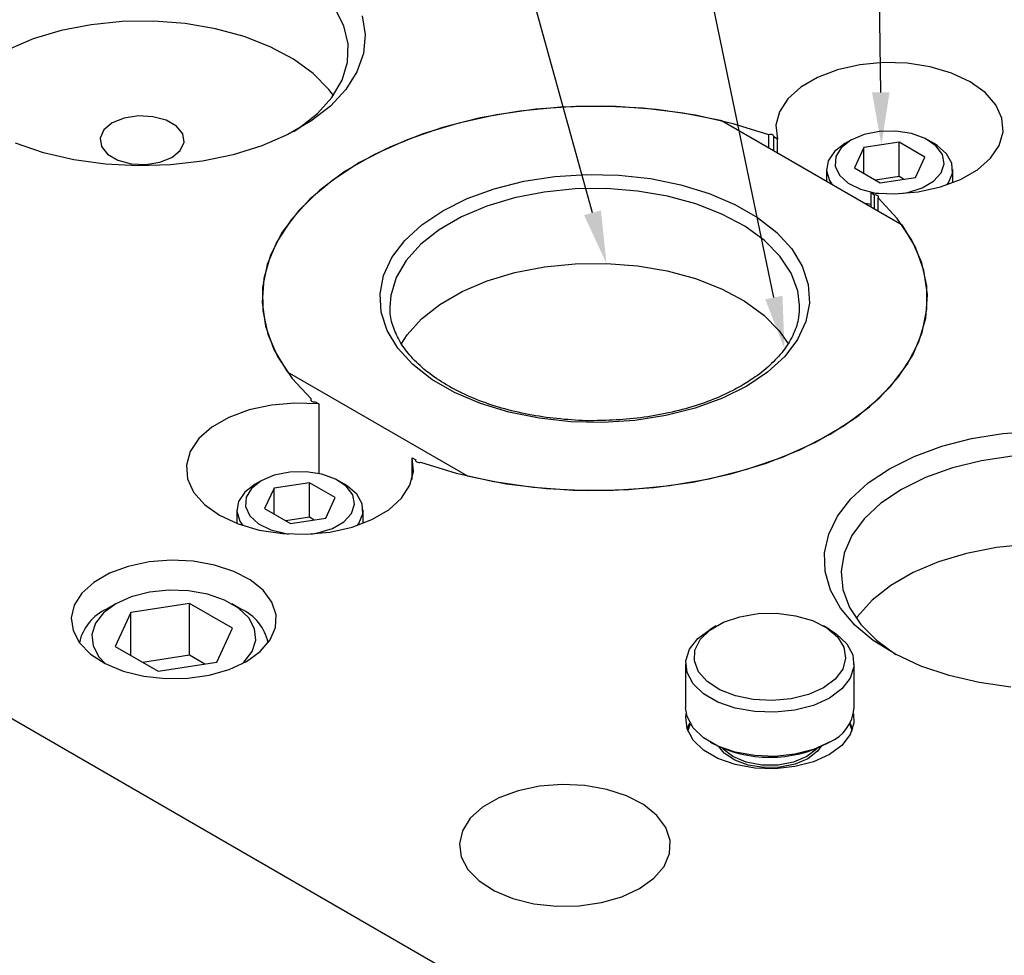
# Model space of a CAD drawing. Header units: inches. Extents: x 220 to 877, y 4 to 174.
# Tile 460 of 656: x 483.39 to 486.31, y 154.82 to 157.59. Entities that reach past the tile are written whole.
import ezdxf

# ---------------------------------------------------------------- set-up
doc = ezdxf.new("R2010")
doc.units = ezdxf.units.IN
doc.header["$LTSCALE"] = 0.5
doc.header["$MEASUREMENT"] = 0
for name, color, linetype in [('DIE-M-S', 8, 'Continuous'), ('DIE-M-S2', 1, 'Continuous'), ('DIE-M-S3', 8, 'Continuous'), ('SID-M-S', 105, 'Continuous'), ('SVD-M-S', 8, 'Continuous')]:
    doc.layers.add(name, color=color, linetype=linetype)

msp = doc.modelspace()

# ---------------------------------------------------------------- linework, layer by layer
at = {"layer": 'DIE-M-S', "linetype": 'Continuous', "lineweight": 25}
for p, q in [((475.45986, 160.0823), (487.33926, 153.22447)), ((484.34964, 157.57436), (484.32307, 157.62627)), ((484.40426, 157.60382), (484.41308, 157.54822)), ((483.59973, 157.57771), (483.51089, 157.56039)), ((483.69211, 157.587), (483.59973, 157.57771)), ((483.78587, 157.58803), (483.69211, 157.587)), ((483.8788, 157.5808), (483.78587, 157.58803)), ((483.96873, 157.56545), (483.8788, 157.5808)), ((484.05355, 157.54237), (483.96873, 157.56545)), ((484.36218, 157.52071), (484.34964, 157.57436)), ((483.42766, 157.53544), (483.35201, 157.50346)), ((483.51089, 157.56039), (483.42766, 157.53544)), ((484.13127, 157.51208), (484.05355, 157.54237)), ((484.41308, 157.54822), (484.40778, 157.49246)), ((484.20006, 157.47529), (484.13127, 157.51208)), ((484.36038, 157.46659), (484.36218, 157.52071)), ((484.25833, 157.43288), (484.20006, 157.47529)), ((484.40778, 157.49246), (484.38848, 157.43775)), ((484.3443, 157.41326), (484.36038, 157.46659)), ((485.88054, 157.45878), (485.81452, 157.44395)), ((485.95046, 157.46533), (485.88054, 157.45878)), ((486.02121, 157.46331), (485.95046, 157.46533)), ((486.08966, 157.4528), (486.02121, 157.46331)), ((486.15282, 157.43429), (486.08966, 157.4528)), ((484.3047, 157.38582), (484.25833, 157.43288)), ((484.38848, 157.43775), (484.35559, 157.38525)), ((485.75533, 157.4215), (485.70555, 157.3924)), ((485.81452, 157.44395), (485.75533, 157.4215)), ((486.20789, 157.40856), (486.15282, 157.43429)), ((484.31843, 157.36772), (484.3047, 157.38582)), ((484.3143, 157.36197), (484.3443, 157.41326)), ((485.70555, 157.3924), (485.66739, 157.35795)), ((486.25244, 157.37677), (486.20789, 157.40856)), ((484.27108, 157.31392), (484.3143, 157.36197)), ((484.35559, 157.38525), (484.3098, 157.33607)), ((485.66739, 157.35795), (485.64253, 157.31966)), ((486.28452, 157.34032), (486.25244, 157.37677)), ((484.3098, 157.33607), (484.25209, 157.29126)), ((485.03836, 157.3348), (484.91931, 157.3267)), ((485.15824, 157.33451), (485.03836, 157.3348)), ((485.27717, 157.32584), (485.15824, 157.33451)), ((486.30271, 157.3008), (486.28452, 157.34032)), ((483.69786, 157.30043), (483.6623, 157.28605)), ((483.7398, 157.30691), (483.69786, 157.30043)), ((483.78304, 157.30473), (483.7398, 157.30691)), ((483.82239, 157.29414), (483.78304, 157.30473)), ((484.21568, 157.27025), (484.27108, 157.31392)), ((484.80283, 157.31034), (484.69064, 157.28594)), ((484.91931, 157.3267), (484.80283, 157.31034)), ((485.39341, 157.30891), (485.27717, 157.32584)), ((485.50524, 157.28398), (485.39341, 157.30891)), ((485.64253, 157.31966), (485.63205, 157.27922)), ((486.30621, 157.25995), (486.30271, 157.3008)), ((483.6623, 157.28605), (483.6374, 157.26552)), ((483.85308, 157.27642), (483.82239, 157.29414)), ((483.87143, 157.2537), (483.85308, 157.27642)), ((484.25209, 157.29126), (484.1837, 157.25178)), ((484.20085, 157.26063), (484.21568, 157.27025)), ((484.69064, 157.28594), (484.58441, 157.25388)), ((485.61101, 157.25141), (485.50524, 157.28398)), ((485.63205, 157.27922), (485.63643, 157.23841)), ((483.6374, 157.26552), (483.62617, 157.24132)), ((483.62617, 157.24132), (483.62995, 157.21635)), ((483.87521, 157.22874), (483.87143, 157.2537)), ((484.1837, 157.25178), (484.10608, 157.21846)), ((484.58441, 157.25388), (484.48568, 157.21462)), ((485.61373, 157.25196), (485.61101, 157.25141)), ((485.61101, 157.21226), (485.61101, 157.25141)), ((485.61662, 157.25205), (485.61373, 157.25196)), ((485.61942, 157.25166), (485.61662, 157.25205)), ((485.62192, 157.25082), (485.61942, 157.25166)), ((485.62389, 157.2496), (485.62192, 157.25082)), ((485.62518, 157.24811), (485.62389, 157.2496)), ((485.62568, 157.24646), (485.62518, 157.24811)), ((485.62534, 157.24481), (485.62568, 157.24646)), ((485.63643, 157.23841), (485.62534, 157.24481)), ((485.62534, 157.20399), (485.62534, 157.24481)), ((486.29487, 157.21959), (486.30621, 157.25995)), ((483.45858, 157.19796), (483.37511, 157.22617)), ((483.62995, 157.21635), (483.6483, 157.19364)), ((483.86398, 157.20453), (483.87521, 157.22874)), ((484.10608, 157.21846), (484.02089, 157.19203)), ((484.48568, 157.21462), (484.39592, 157.16874)), ((485.63643, 157.19759), (485.63643, 157.23841)), ((486.26919, 157.18148), (486.29487, 157.21959)), ((483.54827, 157.17707), (483.45858, 157.19796)), ((483.6483, 157.19364), (483.67899, 157.17592)), ((483.80352, 157.16963), (483.83908, 157.184)), ((483.83908, 157.184), (483.86398, 157.20453)), ((484.02089, 157.19203), (483.92994, 157.17304)), ((486.23029, 157.14731), (486.26919, 157.18148)), ((483.64227, 157.16393), (483.54827, 157.17707)), ((483.73859, 157.15884), (483.64227, 157.16393)), ((483.67899, 157.17592), (483.71834, 157.16533)), ((483.71834, 157.16533), (483.76158, 157.16314)), ((483.83516, 157.1619), (483.73859, 157.15884)), ((483.76158, 157.16314), (483.80352, 157.16963)), ((483.92994, 157.17304), (483.83516, 157.1619)), ((484.39592, 157.16874), (484.31646, 157.11693)), ((486.17989, 157.11857), (486.23029, 157.14731)), ((484.31646, 157.11693), (484.24845, 157.05994)), ((486.05389, 157.08219), (486.12021, 157.09654)), ((486.12021, 157.09654), (486.17989, 157.11857)), ((485.92422, 157.07227), (485.91313, 157.07867)), ((485.91313, 157.07867), (485.91313, 157.03785)), ((485.91313, 157.07867), (485.98383, 157.07614)), ((485.92709, 157.07246), (485.92422, 157.07227)), ((485.92422, 157.03145), (485.92422, 157.07227)), ((485.92994, 157.07218), (485.92709, 157.07246)), ((485.93252, 157.07143), (485.92994, 157.07218)), ((485.93463, 157.07029), (485.93252, 157.07143)), ((485.93608, 157.06885), (485.93463, 157.07029)), ((485.93565, 157.064), (485.93662, 157.06557)), ((485.93677, 157.06723), (485.93608, 157.06885)), ((485.93662, 157.06557), (485.93677, 157.06723)), ((485.98383, 157.07614), (486.05389, 157.08219)), ((484.24845, 157.05994), (484.19291, 156.99861)), ((485.93565, 157.02485), (485.93565, 157.064)), ((485.99208, 157.00294), (485.93565, 157.064)), ((484.19291, 156.99861), (484.15066, 156.93384)), ((486.03527, 156.93838), (485.99208, 157.00294)), ((484.15066, 156.93384), (484.1223, 156.8666)), ((486.06459, 156.87128), (486.03527, 156.93838)), ((484.1223, 156.8666), (484.10827, 156.79787)), ((486.07961, 156.80262), (486.06459, 156.87128)), ((486.08011, 156.73341), (486.07961, 156.80262)), ((484.10827, 156.79787), (484.10877, 156.72867)), ((484.10877, 156.72867), (484.12379, 156.66001)), ((486.06608, 156.66468), (486.08011, 156.73341)), ((484.12379, 156.66001), (484.15312, 156.59291)), ((486.03773, 156.59744), (486.06608, 156.66468)), ((485.99547, 156.53268), (486.03773, 156.59744)), ((484.15312, 156.59291), (484.19631, 156.52835)), ((484.19631, 156.52835), (484.25273, 156.46729)), ((485.93993, 156.47135), (485.99547, 156.53268)), ((484.20455, 156.45514), (484.1345, 156.4491)), ((484.27525, 156.45261), (484.20455, 156.45514)), ((484.25177, 156.46572), (484.25162, 156.46405)), ((484.25162, 156.46405), (484.2523, 156.46243)), ((484.25273, 156.46729), (484.25177, 156.46572)), ((484.2523, 156.46243), (484.25376, 156.46099)), ((484.25273, 156.46189), (484.25273, 156.46729)), ((484.25376, 156.46099), (484.25586, 156.45985)), ((484.25586, 156.45985), (484.25845, 156.45911)), ((484.25845, 156.45911), (484.26129, 156.45882)), ((484.26129, 156.45882), (484.26416, 156.45902)), ((484.26416, 156.45902), (484.27525, 156.45261)), ((484.27525, 156.45261), (484.27525, 156.24646)), ((485.87193, 156.41436), (485.93993, 156.47135)), ((484.06817, 156.43474), (484.00849, 156.41271)), ((484.1345, 156.4491), (484.06817, 156.43474)), ((484.00849, 156.41271), (483.9581, 156.38398)), ((485.79246, 156.36254), (485.87193, 156.41436)), ((483.9581, 156.38398), (483.9192, 156.3498)), ((486.21237, 156.34971), (486.30548, 156.36481)), ((486.30548, 156.36481), (486.40141, 156.37193)), ((483.9192, 156.3498), (483.89351, 156.3117)), ((485.7027, 156.31667), (485.79246, 156.36254)), ((486.12406, 156.32694), (486.21237, 156.34971)), ((483.89351, 156.3117), (483.88217, 156.27133)), ((485.60398, 156.27741), (485.7027, 156.31667)), ((486.04244, 156.29698), (486.12406, 156.32694)), ((484.55195, 156.29288), (484.56304, 156.28648)), ((484.55195, 156.2281), (484.55195, 156.29288)), ((484.55633, 156.25207), (484.55195, 156.29288)), ((484.56304, 156.28648), (484.56271, 156.28482)), ((484.56271, 156.28482), (484.5632, 156.28318)), ((484.56304, 156.28349), (484.56304, 156.28648)), ((484.5632, 156.28318), (484.56449, 156.28169)), ((484.56449, 156.28169), (484.56647, 156.28047)), ((484.56647, 156.28047), (484.56896, 156.27963)), ((484.56896, 156.27963), (484.57177, 156.27923)), ((484.57177, 156.27923), (484.57465, 156.27932)), ((484.57465, 156.27932), (484.57737, 156.27988)), ((484.57737, 156.27988), (484.68314, 156.24731)), ((485.49774, 156.24535), (485.60398, 156.27741)), ((485.96924, 156.26049), (486.04244, 156.29698)), ((486.24174, 156.28423), (486.15545, 156.26304)), ((486.33262, 156.29757), (486.24174, 156.28423)), ((483.88217, 156.27133), (483.88567, 156.23049)), ((484.54586, 156.21162), (484.55633, 156.25207)), ((484.68314, 156.24731), (484.79497, 156.22237)), ((485.90602, 156.21823), (485.96924, 156.26049)), ((486.15545, 156.26304), (486.07578, 156.23449)), ((483.88567, 156.23049), (483.90386, 156.19097)), ((484.79497, 156.22237), (484.91121, 156.20544)), ((485.26908, 156.20458), (485.38556, 156.22095)), ((485.38556, 156.22095), (485.49774, 156.24535)), ((485.85414, 156.17111), (485.90602, 156.21823)), ((486.07578, 156.23449), (486.00459, 156.19925)), ((483.90386, 156.19097), (483.93594, 156.15451)), ((484.521, 156.17333), (484.54586, 156.21162)), ((484.91121, 156.20544), (485.03015, 156.19677)), ((485.03015, 156.19677), (485.15002, 156.19648)), ((485.15002, 156.19648), (485.26908, 156.20458)), ((486.00459, 156.19925), (485.94356, 156.15816)), ((484.48284, 156.13888), (484.521, 156.17333)), ((485.81469, 156.12013), (485.85414, 156.17111)), ((483.93594, 156.15451), (483.9805, 156.12272)), ((484.43306, 156.10979), (484.48284, 156.13888)), ((485.94356, 156.15816), (485.8941, 156.11216)), ((483.9805, 156.12272), (484.03557, 156.097)), ((484.37386, 156.08733), (484.43306, 156.10979)), ((485.78852, 156.06638), (485.81469, 156.12013)), ((485.8941, 156.11216), (485.85739, 156.06235)), ((484.03557, 156.097), (484.09872, 156.07848)), ((484.09872, 156.07848), (484.16718, 156.06798)), ((484.23793, 156.06596), (484.30785, 156.0725)), ((484.30785, 156.0725), (484.37386, 156.08733)), ((484.16718, 156.06798), (484.23793, 156.06596)), ((485.77619, 156.011), (485.78852, 156.06638)), ((485.85739, 156.06235), (485.83428, 156.00989)), ((486.28674, 156.02653), (486.19789, 156.00921)), ((486.37912, 156.03582), (486.28674, 156.02653)), ((483.77148, 155.98375), (483.70968, 155.97065)), ((483.83672, 155.98889), (483.77148, 155.98375)), ((483.90235, 155.9858), (483.83672, 155.98889)), ((483.9653, 155.97464), (483.90235, 155.9858)), ((485.77796, 155.95518), (485.77619, 156.011)), ((485.83428, 156.00989), (485.82531, 155.956)), ((486.11467, 155.98427), (486.03902, 155.95228)), ((486.19789, 156.00921), (486.11467, 155.98427)), ((483.70968, 155.97065), (483.6542, 155.95018)), ((484.02261, 155.95594), (483.9653, 155.97464)), ((484.07163, 155.93055), (484.02261, 155.95594)), ((485.79378, 155.90009), (485.77796, 155.95518)), ((485.82531, 155.956), (485.83069, 155.90196)), ((483.6542, 155.95018), (483.60764, 155.9233)), ((484.11004, 155.89968), (484.07163, 155.93055)), ((486.03902, 155.95228), (485.97271, 155.914)), ((483.60764, 155.9233), (483.57218, 155.89127)), ((484.13606, 155.86476), (484.11004, 155.89968)), ((485.82334, 155.84693), (485.79378, 155.90009)), ((485.83069, 155.90196), (485.85031, 155.84902)), ((485.97271, 155.914), (485.9173, 155.87033)), ((483.57218, 155.89127), (483.54947, 155.85559)), ((485.9173, 155.87033), (485.87409, 155.82229)), ((483.54947, 155.85559), (483.54058, 155.81793)), ((484.14847, 155.82743), (484.13606, 155.86476)), ((485.86598, 155.79682), (485.82334, 155.84693)), ((485.85031, 155.84902), (485.88369, 155.79843)), ((483.54058, 155.81793), (483.54593, 155.78004)), ((484.14668, 155.78944), (484.14847, 155.82743)), ((485.87409, 155.82229), (485.86996, 155.81654)), ((483.54593, 155.78004), (483.56525, 155.7437)), ((484.13079, 155.75255), (484.14668, 155.78944)), ((485.92081, 155.75082), (485.86598, 155.79682)), ((485.88369, 155.79843), (485.93006, 155.75138)), ((484.10154, 155.71849), (484.13079, 155.75255)), ((485.98666, 155.70992), (485.92081, 155.75082)), ((485.93006, 155.75138), (485.98754, 155.70945)), ((483.56525, 155.7437), (483.59766, 155.71062)), ((483.59766, 155.71062), (483.64163, 155.68232)), ((484.06028, 155.68887), (484.10154, 155.71849)), ((486.06212, 155.675), (485.98666, 155.70992)), ((483.64163, 155.68232), (483.69511, 155.66015)), ((483.94998, 155.64817), (484.00896, 155.66505)), ((484.00896, 155.66505), (484.06028, 155.68887)), ((486.14558, 155.64679), (486.06212, 155.675)), ((483.69511, 155.66015), (483.75559, 155.64513)), ((483.75559, 155.64513), (483.82026, 155.63796)), ((483.82026, 155.63796), (483.88608, 155.63899)), ((483.88608, 155.63899), (483.94998, 155.64817)), ((486.23527, 155.62589), (486.14558, 155.64679)), ((486.32928, 155.61276), (486.23527, 155.62589)), ((485.36437, 155.52321), (485.36595, 155.53287)), ((485.36801, 155.48848), (485.36437, 155.52321)), ((485.86188, 155.53287), (485.86346, 155.50578)), ((485.38594, 155.45527), (485.36801, 155.48848)), ((485.86346, 155.50578), (485.8526, 155.47156)), ((485.8526, 155.47156), (485.82786, 155.43983)), ((485.41712, 155.42549), (485.38594, 155.45527)), ((485.82786, 155.43983), (485.79069, 155.41245)), ((485.45974, 155.40089), (485.41712, 155.42549)), ((485.51131, 155.38289), (485.45974, 155.40089)), ((485.79069, 155.41245), (485.74325, 155.39099)), ((485.56885, 155.37254), (485.51131, 155.38289)), ((485.62901, 155.37044), (485.56885, 155.37254)), ((485.68829, 155.37671), (485.62901, 155.37044)), ((485.74325, 155.39099), (485.68829, 155.37671)), ((484.93014, 155.31866), (484.86651, 155.30517)), ((484.99731, 155.32394), (484.93014, 155.31866)), ((485.06488, 155.32077), (484.99731, 155.32394)), ((485.12969, 155.30928), (485.06488, 155.32077)), ((484.80939, 155.28409), (484.76146, 155.25642)), ((484.86651, 155.30517), (484.80939, 155.28409)), ((485.1887, 155.29002), (485.12969, 155.30928)), ((485.23916, 155.26389), (485.1887, 155.29002)), ((484.76146, 155.25642), (484.72495, 155.22344)), ((485.27871, 155.2321), (485.23916, 155.26389)), ((484.72495, 155.22344), (484.70157, 155.18671)), ((485.3055, 155.19615), (485.27871, 155.2321)), ((485.31827, 155.15772), (485.3055, 155.19615)), ((484.70157, 155.18671), (484.69242, 155.14793)), ((484.69242, 155.14793), (484.69792, 155.10893)), ((485.31643, 155.1186), (485.31827, 155.15772)), ((484.69792, 155.10893), (484.71782, 155.07152)), ((485.30007, 155.08062), (485.31643, 155.1186)), ((485.26995, 155.04556), (485.30007, 155.08062)), ((484.71782, 155.07152), (484.75118, 155.03745)), ((484.75118, 155.03745), (484.79645, 155.00832)), ((485.22748, 155.01506), (485.26995, 155.04556)), ((484.79645, 155.00832), (484.85151, 154.98549)), ((485.11391, 154.97315), (485.17465, 154.99054)), ((485.17465, 154.99054), (485.22748, 155.01506)), ((484.85151, 154.98549), (484.91378, 154.97002)), ((484.91378, 154.97002), (484.98036, 154.96265)), ((484.98036, 154.96265), (485.04813, 154.96371)), ((485.04813, 154.96371), (485.11391, 154.97315))]:
    msp.add_line(p, q, dxfattribs=at)
at = {"layer": 'DIE-M-S2', "linetype": 'Continuous', "lineweight": 25}
for p, q in [((484.99258, 157.33269), (484.87182, 157.32107)), ((485.1149, 157.33559), (484.99258, 157.33269)), ((485.23691, 157.32973), (485.1149, 157.33559)), ((485.35672, 157.3152), (485.23691, 157.32973)), ((484.75447, 157.30092), (484.64235, 157.27254)), ((484.87182, 157.32107), (484.75447, 157.30092)), ((485.4725, 157.29222), (485.35672, 157.3152)), ((484.64235, 157.27254), (484.53717, 157.23636)), ((485.4725, 157.29222), (486.00635, 156.98404)), ((484.53717, 157.23636), (484.44055, 157.19296)), ((484.44055, 157.19296), (484.35398, 157.14298)), ((484.35398, 157.14298), (484.27879, 157.08721)), ((484.88356, 157.11315), (484.97563, 157.12739)), ((484.97563, 157.12739), (485.07035, 157.13355)), ((485.07035, 157.13355), (485.1656, 157.13149)), ((485.1656, 157.13149), (485.25925, 157.12126)), ((484.79619, 157.09114), (484.88356, 157.11315)), ((485.25925, 157.12126), (485.34922, 157.10309)), ((485.34922, 157.10309), (485.4335, 157.07738)), ((484.27879, 157.08721), (484.21613, 157.02649)), ((484.71548, 157.06187), (484.79619, 157.09114)), ((484.9444, 157.08117), (484.85625, 157.06399)), ((485.03607, 157.09038), (484.9444, 157.08117)), ((485.1291, 157.09141), (485.03607, 157.09038)), ((485.22131, 157.08423), (485.1291, 157.09141)), ((485.31054, 157.06901), (485.22131, 157.08423)), ((485.3947, 157.0461), (485.31054, 157.06901)), ((485.4335, 157.07738), (485.51019, 157.0447)), ((484.64324, 157.02597), (484.71548, 157.06187)), ((484.77367, 157.03923), (484.69861, 157.0075)), ((484.85625, 157.06399), (484.77367, 157.03923)), ((485.47182, 157.01605), (485.3947, 157.0461)), ((485.51019, 157.0447), (485.57759, 157.00579)), ((484.21613, 157.02649), (484.16697, 156.96176)), ((484.58106, 156.98427), (484.64324, 157.02597)), ((484.69861, 157.0075), (484.63281, 156.96951)), ((485.54008, 156.97955), (485.47182, 157.01605)), ((484.53035, 156.93767), (484.58106, 156.98427)), ((485.5979, 156.93746), (485.54008, 156.97955)), ((485.57759, 157.00579), (485.63419, 156.96152)), ((486.04616, 156.9172), (486.00635, 156.98404)), ((484.16697, 156.96176), (484.13206, 156.89402)), ((484.63281, 156.96951), (484.57783, 156.92618)), ((485.63419, 156.96152), (485.67873, 156.91287)), ((484.49223, 156.88724), (484.53035, 156.93767)), ((484.57783, 156.92618), (484.53496, 156.87851)), ((485.6439, 156.89077), (485.5979, 156.93746)), ((484.13206, 156.89402), (484.11193, 156.8243)), ((485.67703, 156.84058), (485.6439, 156.89077)), ((485.67873, 156.91287), (485.71021, 156.86093)), ((486.07133, 156.84803), (486.04616, 156.9172)), ((484.46756, 156.83409), (484.49223, 156.88724)), ((484.53496, 156.87851), (484.50519, 156.82762)), ((485.71021, 156.86093), (485.72793, 156.80686)), ((484.45689, 156.77941), (484.46756, 156.83409)), ((485.69649, 156.78805), (485.67703, 156.84058)), ((486.08148, 156.7776), (486.07133, 156.84803)), ((484.11193, 156.8243), (484.10691, 156.75369)), ((484.50519, 156.82762), (484.48923, 156.7747)), ((485.72793, 156.80686), (485.7315, 156.75188)), ((484.46045, 156.72442), (484.45689, 156.77941)), ((484.48923, 156.7747), (484.48644, 156.74048)), ((485.7019, 156.74539), (485.69649, 156.78805)), ((486.07645, 156.70698), (486.08148, 156.7776)), ((484.10691, 156.75369), (484.11706, 156.68325)), ((485.70194, 156.74115), (485.7019, 156.74539)), ((485.7315, 156.75188), (485.72082, 156.6972)), ((484.47817, 156.67035), (484.46045, 156.72442)), ((485.72082, 156.6972), (485.69615, 156.64405)), ((486.05633, 156.63727), (486.07645, 156.70698)), ((484.11706, 156.68325), (484.14223, 156.61409)), ((484.50966, 156.61842), (484.47817, 156.67035)), ((485.69615, 156.64405), (485.65804, 156.59361)), ((486.02142, 156.56953), (486.05633, 156.63727)), ((484.14223, 156.61409), (484.18203, 156.54725)), ((484.55419, 156.56977), (484.50966, 156.61842)), ((484.6108, 156.52549), (484.55419, 156.56977)), ((485.65804, 156.59361), (485.60732, 156.54702)), ((485.97225, 156.5048), (486.02142, 156.56953)), ((484.71588, 156.23906), (484.18203, 156.54725)), ((485.60732, 156.54702), (485.54515, 156.50531)), ((484.6782, 156.48658), (484.6108, 156.52549)), ((484.75489, 156.45391), (484.6782, 156.48658)), ((485.54515, 156.50531), (485.4729, 156.46942)), ((485.90959, 156.44408), (485.97225, 156.5048)), ((484.83916, 156.4282), (484.75489, 156.45391)), ((485.4729, 156.46942), (485.39219, 156.44014)), ((484.92913, 156.41002), (484.83916, 156.4282)), ((485.39219, 156.44014), (485.30483, 156.41814)), ((485.8344, 156.3883), (485.90959, 156.44408)), ((485.02279, 156.39979), (484.92913, 156.41002)), ((485.11804, 156.39773), (485.02279, 156.39979)), ((485.21276, 156.4039), (485.11804, 156.39773)), ((485.30483, 156.41814), (485.21276, 156.4039)), ((485.74783, 156.33833), (485.8344, 156.3883)), ((485.65122, 156.29492), (485.74783, 156.33833)), ((485.54604, 156.25875), (485.65122, 156.29492)), ((485.43391, 156.23037), (485.54604, 156.25875)), ((484.71588, 156.23906), (484.83166, 156.21609)), ((485.31657, 156.21021), (485.43391, 156.23037)), ((484.83166, 156.21609), (484.95148, 156.20156)), ((484.95148, 156.20156), (485.07348, 156.1957)), ((485.07348, 156.1957), (485.19581, 156.1986)), ((485.19581, 156.1986), (485.31657, 156.21021))]:
    msp.add_line(p, q, dxfattribs=at)
for points, knots in [([(485.70082, 156.74494), (485.70081, 156.73292), (485.70081, 156.70503), (485.68632, 156.66161), (485.65977, 156.61557), (485.62118, 156.57213), (485.57733, 156.53569), (485.54397, 156.51526), (485.53015, 156.5068)], [0, 0, 0, 0, 0.1422762, 0.3301505, 0.5146793, 0.6953276, 0.873752, 1, 1, 1, 1]), ([(485.1068, 156.40327), (485.10487, 156.40318), (485.07405, 156.40166), (485.01385, 156.40529), (484.92845, 156.41466), (484.84642, 156.43156), (484.76961, 156.45463), (484.69957, 156.48354), (484.63777, 156.5175), (484.5854, 156.55569), (484.5435, 156.59711), (484.51234, 156.6408), (484.49353, 156.68594), (484.48533, 156.71934), (484.48709, 156.73765), (484.48737, 156.7406)], [0, 0, 0, 0, 0.0059183, 0.0948865, 0.1838277, 0.2726825, 0.3614013, 0.4499402, 0.5382745, 0.6264306, 0.714528, 0.8028096, 0.8918621, 0.98256, 1, 1, 1, 1]), ([(485.53015, 156.5068), (485.51943, 156.50088), (485.4882, 156.48363), (485.42998, 156.45877), (485.35427, 156.43467), (485.27299, 156.41706), (485.18992, 156.4058), (485.13387, 156.4041), (485.1068, 156.40327)], [0, 0, 0, 0, 0.0955327, 0.2783154, 0.4614374, 0.6448269, 0.8284504, 1, 1, 1, 1])]:
    msp.add_open_spline(points, degree=3, knots=knots, dxfattribs=at)
at = {"layer": 'DIE-M-S3', "linetype": 'Continuous', "lineweight": 25}
for p, q in [((484.94508, 156.85917), (485.03633, 156.86834)), ((485.03633, 156.86834), (485.12894, 156.86936)), ((485.12894, 156.86936), (485.22073, 156.86221)), ((485.22073, 156.86221), (485.30956, 156.84706)), ((484.77512, 156.81742), (484.85733, 156.84206)), ((484.85733, 156.84206), (484.94508, 156.85917)), ((485.30956, 156.84706), (485.39334, 156.82426)), ((484.7004, 156.78582), (484.77512, 156.81742)), ((485.39334, 156.82426), (485.47011, 156.79434)), ((484.6349, 156.74801), (484.7004, 156.78582)), ((485.47011, 156.79434), (485.53806, 156.758)), ((484.58017, 156.70488), (484.6349, 156.74801)), ((485.53806, 156.758), (485.59562, 156.71611)), ((485.59562, 156.71611), (485.64142, 156.66963)), ((484.53749, 156.65742), (484.58017, 156.70488)), ((484.51939, 156.62964), (484.53749, 156.65742)), ((485.64142, 156.66963), (485.66886, 156.62988)), ((485.47601, 155.80493), (485.52456, 155.82151)), ((485.52456, 155.82151), (485.57872, 155.83059)), ((485.57872, 155.83059), (485.63509, 155.83161)), ((485.63509, 155.83161), (485.69013, 155.82451)), ((485.69013, 155.82451), (485.74038, 155.80973)), ((485.74038, 155.80973), (485.78269, 155.7882)), ((485.39997, 155.75655), (485.43711, 155.78392)), ((485.40742, 155.75389), (485.43613, 155.78191)), ((485.43613, 155.78191), (485.47601, 155.80493)), ((485.45479, 155.79413), (485.43711, 155.78392)), ((485.79072, 155.78392), (485.77304, 155.79413)), ((485.78269, 155.7882), (485.81439, 155.76127)), ((485.79072, 155.78392), (485.81071, 155.77089)), ((485.37524, 155.72482), (485.39997, 155.75655)), ((485.39169, 155.72262), (485.40742, 155.75389)), ((485.81071, 155.77089), (485.84189, 155.74112)), ((485.81439, 155.76127), (485.8335, 155.73064)), ((485.36437, 155.6906), (485.37524, 155.72482)), ((485.38991, 155.69008), (485.39169, 155.72262)), ((485.8335, 155.73064), (485.83881, 155.69822)), ((485.84189, 155.74112), (485.85982, 155.7079)), ((485.83881, 155.69822), (485.82998, 155.66606)), ((485.85982, 155.7079), (485.86346, 155.67317)), ((485.36392, 155.68189), (485.36392, 155.55124)), ((485.36801, 155.65587), (485.36437, 155.6906)), ((485.40222, 155.6583), (485.38991, 155.69008)), ((485.82998, 155.66606), (485.80758, 155.63618)), ((485.86346, 155.67317), (485.8526, 155.63895)), ((485.86392, 155.55124), (485.86392, 155.68189)), ((485.38594, 155.62266), (485.36801, 155.65587)), ((485.42782, 155.62929), (485.40222, 155.6583)), ((485.80758, 155.63618), (485.77302, 155.61046)), ((485.8526, 155.63895), (485.82786, 155.60722)), ((485.41712, 155.59288), (485.38594, 155.62266)), ((485.46512, 155.60487), (485.42782, 155.62929)), ((485.51177, 155.58657), (485.46512, 155.60487)), ((485.77302, 155.61046), (485.72845, 155.5905)), ((485.82786, 155.60722), (485.79069, 155.57984)), ((485.45974, 155.56828), (485.41712, 155.59288)), ((485.56483, 155.57554), (485.51177, 155.58657)), ((485.62098, 155.57248), (485.56483, 155.57554)), ((485.67669, 155.57757), (485.62098, 155.57248)), ((485.72845, 155.5905), (485.67669, 155.57757)), ((485.79069, 155.57984), (485.74325, 155.55838)), ((485.36801, 155.52523), (485.36392, 155.55124)), ((485.51131, 155.55028), (485.45974, 155.56828)), ((485.56885, 155.53993), (485.51131, 155.55028)), ((485.74325, 155.55838), (485.68829, 155.5441)), ((485.38594, 155.49201), (485.36801, 155.52523)), ((485.62901, 155.53783), (485.56885, 155.53993)), ((485.68829, 155.5441), (485.62901, 155.53783)), ((485.36818, 155.48796), (485.37524, 155.50436)), ((485.3705, 155.48158), (485.37795, 155.50356)), ((485.37524, 155.50436), (485.37633, 155.50633)), ((485.41712, 155.46224), (485.38594, 155.49201)), ((485.84988, 155.50356), (485.8549, 155.491)), ((485.8515, 155.50633), (485.85965, 155.48796)), ((485.8549, 155.491), (485.85733, 155.48158)), ((485.45974, 155.43763), (485.41712, 155.46224)), ((485.43711, 155.44921), (485.44065, 155.44717)), ((485.51131, 155.41963), (485.45974, 155.43763)), ((485.47844, 155.41636), (485.46225, 155.43608)), ((485.47581, 155.42896), (485.47404, 155.43104)), ((485.50431, 155.40632), (485.47581, 155.42896)), ((485.75202, 155.42896), (485.72352, 155.40632)), ((485.79069, 155.44919), (485.74325, 155.42773)), ((485.7538, 155.43104), (485.75202, 155.42896)), ((485.76558, 155.43608), (485.75537, 155.42235)), ((485.78719, 155.44717), (485.79072, 155.44921)), ((485.50955, 155.39549), (485.47844, 155.41636)), ((485.54355, 155.38986), (485.50431, 155.40632)), ((485.56885, 155.40928), (485.51131, 155.41963)), ((485.62901, 155.40718), (485.56885, 155.40928)), ((485.68829, 155.41345), (485.62901, 155.40718)), ((485.72352, 155.40632), (485.68428, 155.38986)), ((485.74325, 155.42773), (485.68829, 155.41345)), ((485.72705, 155.40019), (485.68868, 155.38384)), ((485.75537, 155.42235), (485.72705, 155.40019)), ((485.54993, 155.38085), (485.50955, 155.39549)), ((485.58967, 155.38121), (485.54355, 155.38986)), ((485.596, 155.37372), (485.54993, 155.38085)), ((485.63816, 155.38121), (485.58967, 155.38121)), ((485.64366, 155.37475), (485.596, 155.37372)), ((485.68428, 155.38986), (485.63816, 155.38121)), ((485.68868, 155.38384), (485.64366, 155.37475))]:
    msp.add_line(p, q, dxfattribs=at)
for centre, radius, start, end in [((485.74306, 155.56066), 0.12123, 293.13813, 355.54173), ((485.61392, 155.77573), 0.37145, 242.19469, 297.79993)]:
    msp.add_arc(centre, radius, start, end, dxfattribs=at)
at = {"layer": 'SID-M-S'}
for p, q in [((485.08748, 157.01972), (482.19249, 167.49522)), ((485.62574, 156.76831), (483.40002, 167.49522)), ((485.9431, 157.37699), (485.82194, 167.48346))]:
    msp.add_line(p, q, dxfattribs=at)
for points in [[(485.9691, 157.3773), (485.94497, 157.221), (485.9691, 157.3773), (485.9171, 157.37668)], [(485.11255, 157.02665), (485.12904, 156.86936), (485.11255, 157.02665), (485.06242, 157.0128)], [(485.6512, 156.77359), (485.65744, 156.61556), (485.6512, 156.77359), (485.60029, 156.76302)]]:
    msp.add_solid(points, dxfattribs=at)
at = {"layer": 'SVD-M-S', "linetype": 'Continuous', "lineweight": 25}
for p, q in [((485.89331, 157.25167), (485.85433, 157.23506)), ((485.93903, 157.2609), (485.89331, 157.25167)), ((485.98743, 157.26195), (485.93903, 157.2609)), ((486.03422, 157.25471), (485.98743, 157.26195)), ((486.07523, 157.23983), (486.03422, 157.25471)), ((486.10683, 157.21864), (486.07523, 157.23983)), ((485.83665, 157.22485), (485.8058, 157.20136)), ((485.82557, 157.21256), (485.80957, 157.18617)), ((485.85433, 157.23506), (485.82557, 157.21256)), ((485.85431, 157.23505), (485.83663, 157.22484)), ((485.85433, 157.23506), (485.85433, 157.23506)), ((485.89269, 157.21292), (485.86467, 157.15255)), ((485.99726, 157.22909), (485.89269, 157.21292)), ((485.89269, 157.13638), (485.89269, 157.21292)), ((486.0738, 157.1849), (485.99726, 157.22909)), ((485.99726, 157.12702), (485.99726, 157.22909)), ((486.10184, 157.22484), (486.08416, 157.23505)), ((486.11056, 157.21945), (486.10184, 157.22484)), ((486.1262, 157.19301), (486.10683, 157.21864)), ((486.13856, 157.1948), (486.11056, 157.21945)), ((485.8058, 157.20136), (485.78707, 157.17394)), ((485.80957, 157.18617), (485.80776, 157.15822)), ((486.04578, 157.12454), (486.0738, 157.1849)), ((486.13162, 157.16522), (486.1262, 157.19301)), ((486.15401, 157.16671), (486.13856, 157.1948)), ((485.78707, 157.17394), (485.78185, 157.14462)), ((485.80776, 157.15822), (485.8203, 157.13121)), ((485.86467, 157.15255), (485.94122, 157.10836)), ((486.12262, 157.13774), (486.13162, 157.16522)), ((486.15575, 157.13724), (486.15401, 157.16671)), ((485.78174, 157.14831), (485.78174, 157.1137)), ((485.78185, 157.14462), (485.79052, 157.11557)), ((485.8203, 157.13121), (485.84607, 157.10754)), ((485.99726, 157.12702), (485.92757, 157.11624)), ((485.94122, 157.10836), (486.04578, 157.12454)), ((486.01091, 157.11914), (485.99726, 157.12702)), ((486.09998, 157.11302), (486.12262, 157.13774)), ((486.14366, 157.10861), (486.15575, 157.13724)), ((486.15674, 157.10879), (486.15674, 157.14831)), ((485.79052, 157.11557), (485.79787, 157.10439)), ((485.84607, 157.10754), (485.88278, 157.0893)), ((486.06573, 157.09325), (486.09998, 157.11302)), ((486.13905, 157.10242), (486.14366, 157.10861)), ((485.88278, 157.0893), (485.92718, 157.07811)), ((485.92718, 157.07811), (485.9359, 157.07691)), ((486.00257, 157.07691), (486.02291, 157.08018)), ((486.02291, 157.08018), (486.06573, 157.09325)), ((485.89315, 157.04938), (485.91313, 157.04503)), ((484.18894, 156.2506), (484.14322, 156.24136)), ((484.23734, 156.25164), (484.18894, 156.2506)), ((484.28413, 156.2444), (484.23734, 156.25164)), ((484.10424, 156.22476), (484.07548, 156.20226)), ((484.10422, 156.22474), (484.08654, 156.21453)), ((484.14322, 156.24136), (484.10424, 156.22476)), ((484.10424, 156.22476), (484.10424, 156.22476)), ((484.24717, 156.21879), (484.1426, 156.20261)), ((484.32371, 156.1746), (484.24717, 156.21879)), ((484.24717, 156.11672), (484.24717, 156.21879)), ((484.32514, 156.22953), (484.28413, 156.2444)), ((484.35674, 156.20833), (484.32514, 156.22953)), ((484.35175, 156.21453), (484.33407, 156.22474)), ((484.05571, 156.19106), (484.03698, 156.16364)), ((484.08657, 156.21455), (484.05571, 156.19106)), ((484.07548, 156.20226), (484.05948, 156.17586)), ((484.1426, 156.20261), (484.11458, 156.14225)), ((484.1426, 156.12607), (484.1426, 156.20261)), ((484.36047, 156.20915), (484.35175, 156.21453)), ((484.37611, 156.1827), (484.35674, 156.20833)), ((484.38847, 156.1845), (484.36047, 156.20915)), ((484.03698, 156.16364), (484.03176, 156.13431)), ((484.05948, 156.17586), (484.05767, 156.14792)), ((484.29569, 156.11423), (484.32371, 156.1746)), ((484.38153, 156.15491), (484.37611, 156.1827)), ((484.40392, 156.1564), (484.38847, 156.1845)), ((484.03165, 156.13801), (484.03165, 156.09849)), ((484.03176, 156.13431), (484.04043, 156.10526)), ((484.05767, 156.14792), (484.07021, 156.12091)), ((484.11458, 156.14225), (484.19113, 156.09806)), ((484.37253, 156.12744), (484.38153, 156.15491)), ((484.40566, 156.12694), (484.40392, 156.1564)), ((484.40665, 156.09849), (484.40665, 156.13801)), ((484.04043, 156.10526), (484.04934, 156.09211)), ((484.07021, 156.12091), (484.09598, 156.09723)), ((484.24717, 156.11672), (484.17748, 156.10594)), ((484.19113, 156.09806), (484.29569, 156.11423)), ((484.26082, 156.10884), (484.24717, 156.11672)), ((484.31564, 156.08294), (484.3499, 156.10272)), ((484.3499, 156.10272), (484.37253, 156.12744)), ((484.39358, 156.0983), (484.40566, 156.12694)), ((484.09598, 156.09723), (484.13269, 156.07899)), ((484.13269, 156.07899), (484.17709, 156.06781)), ((484.27282, 156.06988), (484.31564, 156.08294)), ((484.38896, 156.09211), (484.39358, 156.0983)), ((484.17709, 156.06781), (484.18581, 156.06661)), ((484.25248, 156.06661), (484.27282, 156.06988)), ((483.83025, 155.90055), (483.77245, 155.89443)), ((483.88891, 155.8985), (483.83025, 155.90055)), ((483.94501, 155.88841), (483.88891, 155.8985)), ((483.71887, 155.88051), (483.67261, 155.85959)), ((483.77245, 155.89443), (483.71887, 155.88051)), ((483.9953, 155.87086), (483.94501, 155.88841)), ((484.03685, 155.84687), (483.9953, 155.87086)), ((483.67261, 155.85959), (483.63637, 155.83289)), ((483.67259, 155.85957), (483.64606, 155.84426)), ((483.89159, 155.86054), (483.7176, 155.83362)), ((484.01897, 155.78701), (483.89159, 155.86054)), ((483.89159, 155.70744), (483.89159, 155.86054)), ((484.04388, 155.84426), (484.01736, 155.85957)), ((484.06725, 155.81784), (484.03685, 155.84687)), ((483.63637, 155.83289), (483.61226, 155.80195)), ((483.7176, 155.83362), (483.67098, 155.73318)), ((483.7176, 155.70626), (483.7176, 155.83362)), ((484.08473, 155.78546), (484.06725, 155.81784)), ((483.61226, 155.80195), (483.60167, 155.76859)), ((483.97234, 155.68656), (484.01897, 155.78701)), ((484.08828, 155.7516), (484.08473, 155.78546)), ((483.60167, 155.76859), (483.60521, 155.73473)), ((484.07768, 155.71823), (484.08828, 155.7516)), ((483.60521, 155.73473), (483.6227, 155.70234)), ((483.67098, 155.73318), (483.79835, 155.65965)), ((483.6227, 155.70234), (483.64213, 155.68206)), ((483.89159, 155.70744), (483.75276, 155.68596)), ((483.93718, 155.68112), (483.89159, 155.70744)), ((484.05357, 155.68729), (484.07768, 155.71823)), ((483.79835, 155.65965), (483.97234, 155.68656)), ((484.04781, 155.68206), (484.05357, 155.68729))]:
    msp.add_line(p, q, dxfattribs=at)
for centre, radius, start, end in [((483.70548, 155.7131), 0.144, 114.35368, 167.52336), ((483.98448, 155.7131), 0.14398, 12.47585, 65.63526)]:
    msp.add_arc(centre, radius, start, end, dxfattribs=at)

doc.saveas('drawing.dxf')
